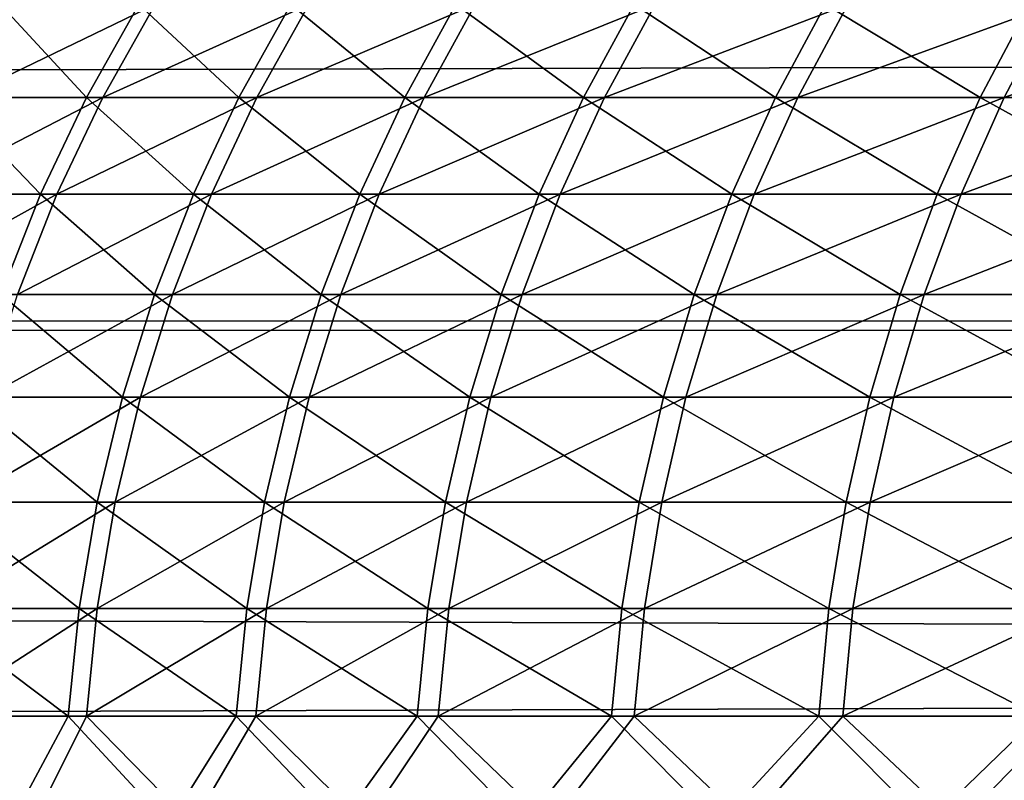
# Model space of a CAD drawing. Header units: millimetres. Extents: x -184 to 165, y -135 to 242.
# Tile 842 of 1056: x -108.215 to -107.565, y 5.229 to 5.731. Entities that reach past the tile are written whole.
import ezdxf

# ---------------------------------------------------------------- set-up
doc = ezdxf.new("R2010")
doc.units = ezdxf.units.MM
doc.header["$LTSCALE"] = 41.718519
for name, color, linetype in [('384', 7, 'CONTINUOUS'), ('386', 7, 'CONTINUOUS'), ('432', 7, 'CONTINUOUS')]:
    doc.layers.add(name, color=color, linetype=linetype)

msp = doc.modelspace()

# ---------------------------------------------------------------- linework, layer by layer
at = {"layer": '384', "linetype": 'CONTINUOUS'}
for points in [[(-34.8031, 5.99816, 60), (-34.41413, 5.55084, 60), (-162.7873, 5.89476, 60), (-34.8031, 5.99816, 60)], [(-162.7873, 5.89476, 60), (-34.41413, 5.55084, 60), (-163.12331, 5.50745, 60), (-162.7873, 5.89476, 60)], [(-34.41413, 5.55084, 60), (-34.02788, 5.10033, 60), (-163.12331, 5.50745, 60), (-34.41413, 5.55084, 60)], [(-163.12331, 5.50745, 60), (-34.02788, 5.10033, 60), (-163.45695, 5.11815, 60), (-163.12331, 5.50745, 60)]]:
    msp.add_3dface(points, dxfattribs=at)
at = {"layer": '386', "linetype": 'CONTINUOUS'}
for points in [[(-34.7127, 5.89476, 63), (-162.6969, 5.99816, 63), (-163.08587, 5.55084, 63), (-34.7127, 5.89476, 63)], [(-34.37669, 5.50745, 63), (-34.7127, 5.89476, 63), (-163.08587, 5.55084, 63), (-34.37669, 5.50745, 63)], [(-34.37669, 5.50745, 63), (-163.08587, 5.55084, 63), (-163.47212, 5.10033, 63), (-34.37669, 5.50745, 63)], [(-34.04305, 5.11815, 63), (-34.37669, 5.50745, 63), (-163.47212, 5.10033, 63), (-34.04305, 5.11815, 63)]]:
    msp.add_3dface(points, dxfattribs=at)
at = {"layer": '432', "linetype": 'CONTINUOUS'}
for points in [[(-108.17084, 5.67962, 3.12279), (-108.2276, 5.74106, 2.82227), (-108.26256, 5.67962, 2.83274), (-108.17084, 5.67962, 3.12279)], [(-108.2178, 5.74106, -2.85483), (-108.12542, 5.74106, -3.14349), (-108.25272, 5.67962, -2.86541), (-108.2178, 5.74106, -2.85483)], [(-108.25272, 5.67962, -2.86541), (-108.12542, 5.74106, -3.14349), (-108.16, 5.67962, -3.15515), (-108.25272, 5.67962, -2.86541)], [(-108.13622, 5.74106, 3.11126), (-108.2276, 5.74106, 2.82227), (-108.17084, 5.67962, 3.12279), (-108.13622, 5.74106, 3.11126)], [(-108.07023, 5.67962, 3.40989), (-108.13622, 5.74106, 3.11126), (-108.17084, 5.67962, 3.12279), (-108.07023, 5.67962, 3.40989)], [(-108.12542, 5.74106, -3.14349), (-108.02419, 5.74106, -3.42918), (-108.16, 5.67962, -3.15515), (-108.12542, 5.74106, -3.14349)], [(-108.16, 5.67962, -3.15515), (-108.02419, 5.74106, -3.42918), (-108.05839, 5.67962, -3.4419), (-108.16, 5.67962, -3.15515)], [(-108.03598, 5.74106, 3.39729), (-108.13622, 5.74106, 3.11126), (-108.07023, 5.67962, 3.40989), (-108.03598, 5.74106, 3.39729)], [(-107.96082, 5.67962, 3.69375), (-108.03598, 5.74106, 3.39729), (-108.07023, 5.67962, 3.40989), (-107.96082, 5.67962, 3.69375)], [(-108.02419, 5.74106, -3.42918), (-107.91421, 5.74106, -3.71161), (-108.05839, 5.67962, -3.4419), (-108.02419, 5.74106, -3.42918)], [(-108.05839, 5.67962, -3.4419), (-107.91421, 5.74106, -3.71161), (-107.94801, 5.67962, -3.72538), (-108.05839, 5.67962, -3.4419)], [(-107.92698, 5.74106, 3.6801), (-108.03598, 5.74106, 3.39729), (-107.96082, 5.67962, 3.69375), (-107.92698, 5.74106, 3.6801)], [(-107.84273, 5.67962, 3.9741), (-107.92698, 5.74106, 3.6801), (-107.96082, 5.67962, 3.69375), (-107.84273, 5.67962, 3.9741)], [(-107.91421, 5.74106, -3.71161), (-107.79559, 5.74106, -3.99053), (-107.94801, 5.67962, -3.72538), (-107.91421, 5.74106, -3.71161)], [(-107.94801, 5.67962, -3.72538), (-107.79559, 5.74106, -3.99053), (-107.82895, 5.67962, -4.00532), (-107.94801, 5.67962, -3.72538)], [(-107.80932, 5.74106, 3.95942), (-107.92698, 5.74106, 3.6801), (-107.84273, 5.67962, 3.9741), (-107.80932, 5.74106, 3.95942)], [(-107.71606, 5.67962, 4.25069), (-107.80932, 5.74106, 3.95942), (-107.84273, 5.67962, 3.9741), (-107.71606, 5.67962, 4.25069)], [(-107.79559, 5.74106, -3.99053), (-107.66844, 5.74106, -4.26565), (-107.82895, 5.67962, -4.00532), (-107.79559, 5.74106, -3.99053)], [(-107.82895, 5.67962, -4.00532), (-107.66844, 5.74106, -4.26565), (-107.70132, 5.67962, -4.28147), (-107.82895, 5.67962, -4.00532)], [(-107.68312, 5.74106, 4.23499), (-107.80932, 5.74106, 3.95942), (-107.71606, 5.67962, 4.25069), (-107.68312, 5.74106, 4.23499)], [(-107.58093, 5.67962, 4.52325), (-107.68312, 5.74106, 4.23499), (-107.71606, 5.67962, 4.25069), (-107.58093, 5.67962, 4.52325)], [(-107.66844, 5.74106, -4.26565), (-107.53287, 5.74106, -4.53673), (-107.70132, 5.67962, -4.28147), (-107.66844, 5.74106, -4.26565)], [(-107.70132, 5.67962, -4.28147), (-107.53287, 5.74106, -4.53673), (-107.56525, 5.67962, -4.55356), (-107.70132, 5.67962, -4.28147)], [(-107.54849, 5.74106, 4.50654), (-107.68312, 5.74106, 4.23499), (-107.58093, 5.67962, 4.52325), (-107.54849, 5.74106, 4.50654)], [(-107.43747, 5.67962, 4.79151), (-107.54849, 5.74106, 4.50654), (-107.58093, 5.67962, 4.52325), (-107.43747, 5.67962, 4.79151)], [(-107.53287, 5.74106, -4.53673), (-107.38902, 5.74106, -4.80351), (-107.56525, 5.67962, -4.55356), (-107.53287, 5.74106, -4.53673)], [(-107.56525, 5.67962, -4.55356), (-107.38902, 5.74106, -4.80351), (-107.42087, 5.67962, -4.82132), (-107.56525, 5.67962, -4.55356)], [(-108.20121, 5.61574, 3.13291), (-108.26256, 5.67962, 2.83274), (-108.29323, 5.61574, 2.84192), (-108.20121, 5.61574, 3.13291)], [(-108.25272, 5.67962, -2.86541), (-108.16, 5.67962, -3.15515), (-108.28335, 5.61574, -2.8747), (-108.25272, 5.67962, -2.86541)], [(-108.28335, 5.61574, -2.8747), (-108.16, 5.67962, -3.15515), (-108.19033, 5.61574, -3.16537), (-108.28335, 5.61574, -2.8747)], [(-108.17084, 5.67962, 3.12279), (-108.26256, 5.67962, 2.83274), (-108.20121, 5.61574, 3.13291), (-108.17084, 5.67962, 3.12279)], [(-108.10027, 5.61574, 3.42094), (-108.17084, 5.67962, 3.12279), (-108.20121, 5.61574, 3.13291), (-108.10027, 5.61574, 3.42094)], [(-108.16, 5.67962, -3.15515), (-108.05839, 5.67962, -3.4419), (-108.19033, 5.61574, -3.16537), (-108.16, 5.67962, -3.15515)], [(-108.19033, 5.61574, -3.16537), (-108.05839, 5.67962, -3.4419), (-108.0884, 5.61574, -3.45305), (-108.19033, 5.61574, -3.16537)], [(-108.07023, 5.67962, 3.40989), (-108.17084, 5.67962, 3.12279), (-108.10027, 5.61574, 3.42094), (-108.07023, 5.67962, 3.40989)], [(-107.99051, 5.61574, 3.70572), (-108.07023, 5.67962, 3.40989), (-108.10027, 5.61574, 3.42094), (-107.99051, 5.61574, 3.70572)], [(-108.05839, 5.67962, -3.4419), (-107.94801, 5.67962, -3.72538), (-108.0884, 5.61574, -3.45305), (-108.05839, 5.67962, -3.4419)], [(-108.0884, 5.61574, -3.45305), (-107.94801, 5.67962, -3.72538), (-107.97765, 5.61574, -3.73745), (-108.0884, 5.61574, -3.45305)], [(-107.96082, 5.67962, 3.69375), (-108.07023, 5.67962, 3.40989), (-107.99051, 5.61574, 3.70572), (-107.96082, 5.67962, 3.69375)], [(-107.87204, 5.61574, 3.98698), (-107.96082, 5.67962, 3.69375), (-107.99051, 5.61574, 3.70572), (-107.87204, 5.61574, 3.98698)], [(-107.94801, 5.67962, -3.72538), (-107.82895, 5.67962, -4.00532), (-107.97765, 5.61574, -3.73745), (-107.94801, 5.67962, -3.72538)], [(-107.97765, 5.61574, -3.73745), (-107.82895, 5.67962, -4.00532), (-107.85821, 5.61574, -4.0183), (-107.97765, 5.61574, -3.73745)], [(-107.84273, 5.67962, 3.9741), (-107.96082, 5.67962, 3.69375), (-107.87204, 5.61574, 3.98698), (-107.84273, 5.67962, 3.9741)], [(-107.74495, 5.61574, 4.26447), (-107.84273, 5.67962, 3.9741), (-107.87204, 5.61574, 3.98698), (-107.74495, 5.61574, 4.26447)], [(-107.82895, 5.67962, -4.00532), (-107.70132, 5.67962, -4.28147), (-107.85821, 5.61574, -4.0183), (-107.82895, 5.67962, -4.00532)], [(-107.85821, 5.61574, -4.0183), (-107.70132, 5.67962, -4.28147), (-107.73017, 5.61574, -4.29534), (-107.85821, 5.61574, -4.0183)], [(-107.71606, 5.67962, 4.25069), (-107.84273, 5.67962, 3.9741), (-107.74495, 5.61574, 4.26447), (-107.71606, 5.67962, 4.25069)], [(-107.60939, 5.61574, 4.5379), (-107.71606, 5.67962, 4.25069), (-107.74495, 5.61574, 4.26447), (-107.60939, 5.61574, 4.5379)], [(-107.70132, 5.67962, -4.28147), (-107.56525, 5.67962, -4.55356), (-107.73017, 5.61574, -4.29534), (-107.70132, 5.67962, -4.28147)], [(-107.73017, 5.61574, -4.29534), (-107.56525, 5.67962, -4.55356), (-107.59366, 5.61574, -4.56831), (-107.73017, 5.61574, -4.29534)], [(-107.58093, 5.67962, 4.52325), (-107.71606, 5.67962, 4.25069), (-107.60939, 5.61574, 4.5379), (-107.58093, 5.67962, 4.52325)], [(-107.46546, 5.61574, 4.80704), (-107.58093, 5.67962, 4.52325), (-107.60939, 5.61574, 4.5379), (-107.46546, 5.61574, 4.80704)], [(-107.56525, 5.67962, -4.55356), (-107.42087, 5.67962, -4.82132), (-107.59366, 5.61574, -4.56831), (-107.56525, 5.67962, -4.55356)], [(-107.59366, 5.61574, -4.56831), (-107.42087, 5.67962, -4.82132), (-107.4488, 5.61574, -4.83695), (-107.59366, 5.61574, -4.56831)], [(-107.43747, 5.67962, 4.79151), (-107.58093, 5.67962, 4.52325), (-107.46546, 5.61574, 4.80704), (-107.43747, 5.67962, 4.79151)], [(-108.28335, 5.61574, -2.8747), (-108.19033, 5.61574, -3.16537), (-108.30954, 5.54973, -2.88264), (-108.28335, 5.61574, -2.8747)], [(-108.30954, 5.54973, -2.88264), (-108.19033, 5.61574, -3.16537), (-108.21626, 5.54973, -3.17412), (-108.30954, 5.54973, -2.88264)], [(-108.20121, 5.61574, 3.13291), (-108.29323, 5.61574, 2.84192), (-108.22717, 5.54973, 3.14157), (-108.20121, 5.61574, 3.13291)], [(-108.12596, 5.54973, 3.43039), (-108.20121, 5.61574, 3.13291), (-108.22717, 5.54973, 3.14157), (-108.12596, 5.54973, 3.43039)], [(-108.19033, 5.61574, -3.16537), (-108.0884, 5.61574, -3.45305), (-108.21626, 5.54973, -3.17412), (-108.19033, 5.61574, -3.16537)], [(-108.21626, 5.54973, -3.17412), (-108.0884, 5.61574, -3.45305), (-108.11405, 5.54973, -3.46259), (-108.21626, 5.54973, -3.17412)], [(-108.10027, 5.61574, 3.42094), (-108.20121, 5.61574, 3.13291), (-108.12596, 5.54973, 3.43039), (-108.10027, 5.61574, 3.42094)], [(-108.01589, 5.54973, 3.71595), (-108.10027, 5.61574, 3.42094), (-108.12596, 5.54973, 3.43039), (-108.01589, 5.54973, 3.71595)], [(-108.0884, 5.61574, -3.45305), (-107.97765, 5.61574, -3.73745), (-108.11405, 5.54973, -3.46259), (-108.0884, 5.61574, -3.45305)], [(-108.11405, 5.54973, -3.46259), (-107.97765, 5.61574, -3.73745), (-108.003, 5.54973, -3.74777), (-108.11405, 5.54973, -3.46259)], [(-107.99051, 5.61574, 3.70572), (-108.10027, 5.61574, 3.42094), (-108.01589, 5.54973, 3.71595), (-107.99051, 5.61574, 3.70572)], [(-107.89709, 5.54973, 3.99799), (-107.99051, 5.61574, 3.70572), (-108.01589, 5.54973, 3.71595), (-107.89709, 5.54973, 3.99799)], [(-107.97765, 5.61574, -3.73745), (-107.85821, 5.61574, -4.0183), (-108.003, 5.54973, -3.74777), (-107.97765, 5.61574, -3.73745)], [(-108.003, 5.54973, -3.74777), (-107.85821, 5.61574, -4.0183), (-107.88322, 5.54973, -4.0294), (-108.003, 5.54973, -3.74777)], [(-107.87204, 5.61574, 3.98698), (-107.99051, 5.61574, 3.70572), (-107.89709, 5.54973, 3.99799), (-107.87204, 5.61574, 3.98698)], [(-107.76966, 5.54973, 4.27624), (-107.87204, 5.61574, 3.98698), (-107.89709, 5.54973, 3.99799), (-107.76966, 5.54973, 4.27624)], [(-107.85821, 5.61574, -4.0183), (-107.73017, 5.61574, -4.29534), (-107.88322, 5.54973, -4.0294), (-107.85821, 5.61574, -4.0183)], [(-107.88322, 5.54973, -4.0294), (-107.73017, 5.61574, -4.29534), (-107.75483, 5.54973, -4.30721), (-107.88322, 5.54973, -4.0294)], [(-107.74495, 5.61574, 4.26447), (-107.87204, 5.61574, 3.98698), (-107.76966, 5.54973, 4.27624), (-107.74495, 5.61574, 4.26447)], [(-107.63371, 5.54973, 4.55044), (-107.74495, 5.61574, 4.26447), (-107.76966, 5.54973, 4.27624), (-107.63371, 5.54973, 4.55044)], [(-107.73017, 5.61574, -4.29534), (-107.59366, 5.61574, -4.56831), (-107.75483, 5.54973, -4.30721), (-107.73017, 5.61574, -4.29534)], [(-107.75483, 5.54973, -4.30721), (-107.59366, 5.61574, -4.56831), (-107.61794, 5.54973, -4.58093), (-107.75483, 5.54973, -4.30721)], [(-107.60939, 5.61574, 4.5379), (-107.74495, 5.61574, 4.26447), (-107.63371, 5.54973, 4.55044), (-107.60939, 5.61574, 4.5379)], [(-107.48939, 5.54973, 4.82031), (-107.60939, 5.61574, 4.5379), (-107.63371, 5.54973, 4.55044), (-107.48939, 5.54973, 4.82031)], [(-107.59366, 5.61574, -4.56831), (-107.4488, 5.61574, -4.83695), (-107.61794, 5.54973, -4.58093), (-107.59366, 5.61574, -4.56831)], [(-107.61794, 5.54973, -4.58093), (-107.4488, 5.61574, -4.83695), (-107.47269, 5.54973, -4.8503), (-107.61794, 5.54973, -4.58093)], [(-107.46546, 5.61574, 4.80704), (-107.60939, 5.61574, 4.5379), (-107.48939, 5.54973, 4.82031), (-107.46546, 5.61574, 4.80704)], [(-108.14715, 5.48194, 3.43818), (-108.22717, 5.54973, 3.14157), (-108.2486, 5.48194, 3.14871), (-108.14715, 5.48194, 3.43818)], [(-108.21626, 5.54973, -3.17412), (-108.11405, 5.54973, -3.46259), (-108.23766, 5.48194, -3.18133), (-108.21626, 5.54973, -3.17412)], [(-108.23766, 5.48194, -3.18133), (-108.11405, 5.54973, -3.46259), (-108.13522, 5.48194, -3.47045), (-108.23766, 5.48194, -3.18133)], [(-108.12596, 5.54973, 3.43039), (-108.22717, 5.54973, 3.14157), (-108.14715, 5.48194, 3.43818), (-108.12596, 5.54973, 3.43039)], [(-108.03684, 5.48194, 3.7244), (-108.12596, 5.54973, 3.43039), (-108.14715, 5.48194, 3.43818), (-108.03684, 5.48194, 3.7244)], [(-108.11405, 5.54973, -3.46259), (-108.003, 5.54973, -3.74777), (-108.13522, 5.48194, -3.47045), (-108.11405, 5.54973, -3.46259)], [(-108.13522, 5.48194, -3.47045), (-108.003, 5.54973, -3.74777), (-108.02391, 5.48194, -3.75629), (-108.13522, 5.48194, -3.47045)], [(-108.01589, 5.54973, 3.71595), (-108.12596, 5.54973, 3.43039), (-108.03684, 5.48194, 3.7244), (-108.01589, 5.54973, 3.71595)], [(-107.91776, 5.48194, 4.00708), (-108.01589, 5.54973, 3.71595), (-108.03684, 5.48194, 3.7244), (-107.91776, 5.48194, 4.00708)], [(-108.003, 5.54973, -3.74777), (-107.88322, 5.54973, -4.0294), (-108.02391, 5.48194, -3.75629), (-108.003, 5.54973, -3.74777)], [(-108.02391, 5.48194, -3.75629), (-107.88322, 5.54973, -4.0294), (-107.90387, 5.48194, -4.03856), (-108.02391, 5.48194, -3.75629)], [(-107.89709, 5.54973, 3.99799), (-108.01589, 5.54973, 3.71595), (-107.91776, 5.48194, 4.00708), (-107.89709, 5.54973, 3.99799)], [(-107.79004, 5.48194, 4.28596), (-107.89709, 5.54973, 3.99799), (-107.91776, 5.48194, 4.00708), (-107.79004, 5.48194, 4.28596)], [(-107.88322, 5.54973, -4.0294), (-107.75483, 5.54973, -4.30721), (-107.90387, 5.48194, -4.03856), (-107.88322, 5.54973, -4.0294)], [(-107.90387, 5.48194, -4.03856), (-107.75483, 5.54973, -4.30721), (-107.77518, 5.48194, -4.317), (-107.90387, 5.48194, -4.03856)], [(-107.76966, 5.54973, 4.27624), (-107.89709, 5.54973, 3.99799), (-107.79004, 5.48194, 4.28596), (-107.76966, 5.54973, 4.27624)], [(-107.65379, 5.48194, 4.56078), (-107.76966, 5.54973, 4.27624), (-107.79004, 5.48194, 4.28596), (-107.65379, 5.48194, 4.56078)], [(-107.75483, 5.54973, -4.30721), (-107.61794, 5.54973, -4.58093), (-107.77518, 5.48194, -4.317), (-107.75483, 5.54973, -4.30721)], [(-107.77518, 5.48194, -4.317), (-107.61794, 5.54973, -4.58093), (-107.63798, 5.48194, -4.59134), (-107.77518, 5.48194, -4.317)], [(-107.63371, 5.54973, 4.55044), (-107.76966, 5.54973, 4.27624), (-107.65379, 5.48194, 4.56078), (-107.63371, 5.54973, 4.55044)], [(-107.50914, 5.48194, 4.83127), (-107.63371, 5.54973, 4.55044), (-107.65379, 5.48194, 4.56078), (-107.50914, 5.48194, 4.83127)], [(-107.61794, 5.54973, -4.58093), (-107.47269, 5.54973, -4.8503), (-107.63798, 5.48194, -4.59134), (-107.61794, 5.54973, -4.58093)], [(-107.63798, 5.48194, -4.59134), (-107.47269, 5.54973, -4.8503), (-107.4924, 5.48194, -4.86133), (-107.63798, 5.48194, -4.59134)], [(-107.48939, 5.54973, 4.82031), (-107.63371, 5.54973, 4.55044), (-107.50914, 5.48194, 4.83127), (-107.48939, 5.54973, 4.82031)], [(-108.16375, 5.4127, 3.44429), (-108.2486, 5.48194, 3.14871), (-108.26537, 5.4127, 3.1543), (-108.16375, 5.4127, 3.44429)], [(-108.23766, 5.48194, -3.18133), (-108.13522, 5.48194, -3.47045), (-108.25442, 5.4127, -3.18698), (-108.23766, 5.48194, -3.18133)], [(-108.25442, 5.4127, -3.18698), (-108.13522, 5.48194, -3.47045), (-108.15179, 5.4127, -3.47662), (-108.25442, 5.4127, -3.18698)], [(-108.14715, 5.48194, 3.43818), (-108.2486, 5.48194, 3.14871), (-108.16375, 5.4127, 3.44429), (-108.14715, 5.48194, 3.43818)], [(-108.05324, 5.4127, 3.73101), (-108.14715, 5.48194, 3.43818), (-108.16375, 5.4127, 3.44429), (-108.05324, 5.4127, 3.73101)], [(-108.13522, 5.48194, -3.47045), (-108.02391, 5.48194, -3.75629), (-108.15179, 5.4127, -3.47662), (-108.13522, 5.48194, -3.47045)], [(-108.15179, 5.4127, -3.47662), (-108.02391, 5.48194, -3.75629), (-108.04029, 5.4127, -3.76296), (-108.15179, 5.4127, -3.47662)], [(-108.03684, 5.48194, 3.7244), (-108.14715, 5.48194, 3.43818), (-108.05324, 5.4127, 3.73101), (-108.03684, 5.48194, 3.7244)], [(-107.93395, 5.4127, 4.01419), (-108.03684, 5.48194, 3.7244), (-108.05324, 5.4127, 3.73101), (-107.93395, 5.4127, 4.01419)], [(-108.02391, 5.48194, -3.75629), (-107.90387, 5.48194, -4.03856), (-108.04029, 5.4127, -3.76296), (-108.02391, 5.48194, -3.75629)], [(-108.04029, 5.4127, -3.76296), (-107.90387, 5.48194, -4.03856), (-107.92003, 5.4127, -4.04573), (-108.04029, 5.4127, -3.76296)], [(-107.91776, 5.48194, 4.00708), (-108.03684, 5.48194, 3.7244), (-107.93395, 5.4127, 4.01419), (-107.91776, 5.48194, 4.00708)], [(-107.806, 5.4127, 4.29357), (-107.91776, 5.48194, 4.00708), (-107.93395, 5.4127, 4.01419), (-107.806, 5.4127, 4.29357)], [(-107.90387, 5.48194, -4.03856), (-107.77518, 5.48194, -4.317), (-107.92003, 5.4127, -4.04573), (-107.90387, 5.48194, -4.03856)], [(-107.92003, 5.4127, -4.04573), (-107.77518, 5.48194, -4.317), (-107.79112, 5.4127, -4.32466), (-107.92003, 5.4127, -4.04573)], [(-107.79004, 5.48194, 4.28596), (-107.91776, 5.48194, 4.00708), (-107.806, 5.4127, 4.29357), (-107.79004, 5.48194, 4.28596)], [(-107.66951, 5.4127, 4.56888), (-107.79004, 5.48194, 4.28596), (-107.806, 5.4127, 4.29357), (-107.66951, 5.4127, 4.56888)], [(-107.77518, 5.48194, -4.317), (-107.63798, 5.48194, -4.59134), (-107.79112, 5.4127, -4.32466), (-107.77518, 5.48194, -4.317)], [(-107.79112, 5.4127, -4.32466), (-107.63798, 5.48194, -4.59134), (-107.65367, 5.4127, -4.59949), (-107.79112, 5.4127, -4.32466)], [(-107.65379, 5.48194, 4.56078), (-107.79004, 5.48194, 4.28596), (-107.66951, 5.4127, 4.56888), (-107.65379, 5.48194, 4.56078)], [(-107.52461, 5.4127, 4.83985), (-107.65379, 5.48194, 4.56078), (-107.66951, 5.4127, 4.56888), (-107.52461, 5.4127, 4.83985)], [(-107.50914, 5.48194, 4.83127), (-107.65379, 5.48194, 4.56078), (-107.52461, 5.4127, 4.83985), (-107.50914, 5.48194, 4.83127)], [(-107.63798, 5.48194, -4.59134), (-107.4924, 5.48194, -4.86133), (-107.65367, 5.4127, -4.59949), (-107.63798, 5.48194, -4.59134)], [(-107.65367, 5.4127, -4.59949), (-107.4924, 5.48194, -4.86133), (-107.50783, 5.4127, -4.86996), (-107.65367, 5.4127, -4.59949)], [(-108.17566, 5.34239, 3.44867), (-108.26537, 5.4127, 3.1543), (-108.27742, 5.34239, 3.15831), (-108.17566, 5.34239, 3.44867)], [(-108.25442, 5.4127, -3.18698), (-108.15179, 5.4127, -3.47662), (-108.26645, 5.34239, -3.19103), (-108.25442, 5.4127, -3.18698)], [(-108.26645, 5.34239, -3.19103), (-108.15179, 5.4127, -3.47662), (-108.16369, 5.34239, -3.48104), (-108.26645, 5.34239, -3.19103)], [(-108.16375, 5.4127, 3.44429), (-108.26537, 5.4127, 3.1543), (-108.17566, 5.34239, 3.44867), (-108.16375, 5.4127, 3.44429)], [(-108.06501, 5.34239, 3.73576), (-108.16375, 5.4127, 3.44429), (-108.17566, 5.34239, 3.44867), (-108.06501, 5.34239, 3.73576)], [(-108.05324, 5.4127, 3.73101), (-108.16375, 5.4127, 3.44429), (-108.06501, 5.34239, 3.73576), (-108.05324, 5.4127, 3.73101)], [(-108.15179, 5.4127, -3.47662), (-108.04029, 5.4127, -3.76296), (-108.16369, 5.34239, -3.48104), (-108.15179, 5.4127, -3.47662)], [(-108.16369, 5.34239, -3.48104), (-108.04029, 5.4127, -3.76296), (-108.05205, 5.34239, -3.76774), (-108.16369, 5.34239, -3.48104)], [(-107.94557, 5.34239, 4.0193), (-108.05324, 5.4127, 3.73101), (-108.06501, 5.34239, 3.73576), (-107.94557, 5.34239, 4.0193)], [(-107.93395, 5.4127, 4.01419), (-108.05324, 5.4127, 3.73101), (-107.94557, 5.34239, 4.0193), (-107.93395, 5.4127, 4.01419)], [(-108.04029, 5.4127, -3.76296), (-107.92003, 5.4127, -4.04573), (-108.05205, 5.34239, -3.76774), (-108.04029, 5.4127, -3.76296)], [(-108.05205, 5.34239, -3.76774), (-107.92003, 5.4127, -4.04573), (-107.93163, 5.34239, -4.05088), (-108.05205, 5.34239, -3.76774)], [(-107.81746, 5.34239, 4.29903), (-107.93395, 5.4127, 4.01419), (-107.94557, 5.34239, 4.0193), (-107.81746, 5.34239, 4.29903)], [(-107.806, 5.4127, 4.29357), (-107.93395, 5.4127, 4.01419), (-107.81746, 5.34239, 4.29903), (-107.806, 5.4127, 4.29357)], [(-107.92003, 5.4127, -4.04573), (-107.79112, 5.4127, -4.32466), (-107.93163, 5.34239, -4.05088), (-107.92003, 5.4127, -4.04573)], [(-107.93163, 5.34239, -4.05088), (-107.79112, 5.4127, -4.32466), (-107.80256, 5.34239, -4.33016), (-107.93163, 5.34239, -4.05088)], [(-107.6808, 5.34239, 4.57469), (-107.806, 5.4127, 4.29357), (-107.81746, 5.34239, 4.29903), (-107.6808, 5.34239, 4.57469)], [(-107.66951, 5.4127, 4.56888), (-107.806, 5.4127, 4.29357), (-107.6808, 5.34239, 4.57469), (-107.66951, 5.4127, 4.56888)], [(-107.79112, 5.4127, -4.32466), (-107.65367, 5.4127, -4.59949), (-107.80256, 5.34239, -4.33016), (-107.79112, 5.4127, -4.32466)], [(-107.80256, 5.34239, -4.33016), (-107.65367, 5.4127, -4.59949), (-107.66494, 5.34239, -4.60534), (-107.80256, 5.34239, -4.33016)], [(-107.53571, 5.34239, 4.846), (-107.66951, 5.4127, 4.56888), (-107.6808, 5.34239, 4.57469), (-107.53571, 5.34239, 4.846)], [(-107.52461, 5.4127, 4.83985), (-107.66951, 5.4127, 4.56888), (-107.53571, 5.34239, 4.846), (-107.52461, 5.4127, 4.83985)], [(-107.65367, 5.4127, -4.59949), (-107.50783, 5.4127, -4.86996), (-107.66494, 5.34239, -4.60534), (-107.65367, 5.4127, -4.59949)], [(-107.66494, 5.34239, -4.60534), (-107.50783, 5.4127, -4.86996), (-107.51891, 5.34239, -4.87616), (-107.66494, 5.34239, -4.60534)], [(-108.18283, 5.27134, 3.45131), (-108.27742, 5.34239, 3.15831), (-108.28466, 5.27134, 3.16073), (-108.18283, 5.27134, 3.45131)], [(-108.17566, 5.34239, 3.44867), (-108.27742, 5.34239, 3.15831), (-108.18283, 5.27134, 3.45131), (-108.17566, 5.34239, 3.44867)], [(-108.26645, 5.34239, -3.19103), (-108.16369, 5.34239, -3.48104), (-108.27369, 5.27134, -3.19347), (-108.26645, 5.34239, -3.19103)], [(-108.27369, 5.27134, -3.19347), (-108.16369, 5.34239, -3.48104), (-108.17085, 5.27134, -3.4837), (-108.27369, 5.27134, -3.19347)], [(-108.0721, 5.27134, 3.73861), (-108.17566, 5.34239, 3.44867), (-108.18283, 5.27134, 3.45131), (-108.0721, 5.27134, 3.73861)], [(-108.06501, 5.34239, 3.73576), (-108.17566, 5.34239, 3.44867), (-108.0721, 5.27134, 3.73861), (-108.06501, 5.34239, 3.73576)], [(-108.16369, 5.34239, -3.48104), (-108.05205, 5.34239, -3.76774), (-108.17085, 5.27134, -3.4837), (-108.16369, 5.34239, -3.48104)], [(-108.17085, 5.27134, -3.4837), (-108.05205, 5.34239, -3.76774), (-108.05913, 5.27134, -3.77063), (-108.17085, 5.27134, -3.4837)], [(-107.95257, 5.27134, 4.02238), (-108.06501, 5.34239, 3.73576), (-108.0721, 5.27134, 3.73861), (-107.95257, 5.27134, 4.02238)], [(-107.94557, 5.34239, 4.0193), (-108.06501, 5.34239, 3.73576), (-107.95257, 5.27134, 4.02238), (-107.94557, 5.34239, 4.0193)], [(-108.05205, 5.34239, -3.76774), (-107.93163, 5.34239, -4.05088), (-108.05913, 5.27134, -3.77063), (-108.05205, 5.34239, -3.76774)], [(-108.05913, 5.27134, -3.77063), (-107.93163, 5.34239, -4.05088), (-107.93862, 5.27134, -4.05397), (-108.05913, 5.27134, -3.77063)], [(-107.82436, 5.27134, 4.30232), (-107.94557, 5.34239, 4.0193), (-107.95257, 5.27134, 4.02238), (-107.82436, 5.27134, 4.30232)], [(-107.81746, 5.34239, 4.29903), (-107.94557, 5.34239, 4.0193), (-107.82436, 5.27134, 4.30232), (-107.81746, 5.34239, 4.29903)], [(-107.93163, 5.34239, -4.05088), (-107.80256, 5.34239, -4.33016), (-107.93862, 5.27134, -4.05397), (-107.93163, 5.34239, -4.05088)], [(-107.93862, 5.27134, -4.05397), (-107.80256, 5.34239, -4.33016), (-107.80944, 5.27134, -4.33347), (-107.93862, 5.27134, -4.05397)], [(-107.68759, 5.27134, 4.57819), (-107.81746, 5.34239, 4.29903), (-107.82436, 5.27134, 4.30232), (-107.68759, 5.27134, 4.57819)], [(-107.6808, 5.34239, 4.57469), (-107.81746, 5.34239, 4.29903), (-107.68759, 5.27134, 4.57819), (-107.6808, 5.34239, 4.57469)], [(-107.80256, 5.34239, -4.33016), (-107.66494, 5.34239, -4.60534), (-107.80944, 5.27134, -4.33347), (-107.80256, 5.34239, -4.33016)], [(-107.80944, 5.27134, -4.33347), (-107.66494, 5.34239, -4.60534), (-107.67172, 5.27134, -4.60887), (-107.80944, 5.27134, -4.33347)], [(-107.54239, 5.27134, 4.84971), (-107.6808, 5.34239, 4.57469), (-107.68759, 5.27134, 4.57819), (-107.54239, 5.27134, 4.84971)], [(-107.53571, 5.34239, 4.846), (-107.6808, 5.34239, 4.57469), (-107.54239, 5.27134, 4.84971), (-107.53571, 5.34239, 4.846)], [(-107.66494, 5.34239, -4.60534), (-107.51891, 5.34239, -4.87616), (-107.67172, 5.27134, -4.60887), (-107.66494, 5.34239, -4.60534)], [(-107.67172, 5.27134, -4.60887), (-107.51891, 5.34239, -4.87616), (-107.52558, 5.27134, -4.87989), (-107.67172, 5.27134, -4.60887)], [(-108.20653, 5.2, -3.3937), (-108.30385, 5.2, -3.11078), (-108.27369, 5.27134, -3.19347), (-108.20653, 5.2, -3.3937)], [(-108.22115, 5.2, 3.35289), (-108.18283, 5.27134, 3.45131), (-108.28466, 5.27134, 3.16073), (-108.22115, 5.2, 3.35289)], [(-108.20653, 5.2, -3.3937), (-108.27369, 5.27134, -3.19347), (-108.17085, 5.27134, -3.4837), (-108.20653, 5.2, -3.3937)], [(-108.22115, 5.2, 3.35289), (-108.11663, 5.2, 3.63322), (-108.18283, 5.27134, 3.45131), (-108.22115, 5.2, 3.35289)], [(-108.1008, 5.2, -3.67358), (-108.20653, 5.2, -3.3937), (-108.17085, 5.27134, -3.4837), (-108.1008, 5.2, -3.67358)], [(-108.11663, 5.2, 3.63322), (-108.0721, 5.27134, 3.73861), (-108.18283, 5.27134, 3.45131), (-108.11663, 5.2, 3.63322)], [(-108.1008, 5.2, -3.67358), (-108.17085, 5.27134, -3.4837), (-108.05913, 5.27134, -3.77063), (-108.1008, 5.2, -3.67358)], [(-108.11663, 5.2, 3.63322), (-108.00377, 5.2, 3.91031), (-108.0721, 5.27134, 3.73861), (-108.11663, 5.2, 3.63322)], [(-107.98674, 5.2, -3.95017), (-108.1008, 5.2, -3.67358), (-108.05913, 5.27134, -3.77063), (-107.98674, 5.2, -3.95017)], [(-108.00377, 5.2, 3.91031), (-107.95257, 5.27134, 4.02238), (-108.0721, 5.27134, 3.73861), (-108.00377, 5.2, 3.91031)], [(-107.98674, 5.2, -3.95017), (-108.05913, 5.27134, -3.77063), (-107.93862, 5.27134, -4.05397), (-107.98674, 5.2, -3.95017)], [(-108.00377, 5.2, 3.91031), (-107.88267, 5.2, 4.1839), (-107.95257, 5.27134, 4.02238), (-108.00377, 5.2, 3.91031)], [(-107.86446, 5.2, -4.22323), (-107.98674, 5.2, -3.95017), (-107.93862, 5.27134, -4.05397), (-107.86446, 5.2, -4.22323)], [(-107.88267, 5.2, 4.1839), (-107.82436, 5.27134, 4.30232), (-107.95257, 5.27134, 4.02238), (-107.88267, 5.2, 4.1839)], [(-107.86446, 5.2, -4.22323), (-107.93862, 5.27134, -4.05397), (-107.80944, 5.27134, -4.33347), (-107.86446, 5.2, -4.22323)], [(-107.88267, 5.2, 4.1839), (-107.75345, 5.2, 4.45374), (-107.82436, 5.27134, 4.30232), (-107.88267, 5.2, 4.1839)], [(-107.73406, 5.2, -4.4925), (-107.86446, 5.2, -4.22323), (-107.80944, 5.27134, -4.33347), (-107.73406, 5.2, -4.4925)], [(-107.75345, 5.2, 4.45374), (-107.68759, 5.27134, 4.57819), (-107.82436, 5.27134, 4.30232), (-107.75345, 5.2, 4.45374)], [(-107.73406, 5.2, -4.4925), (-107.80944, 5.27134, -4.33347), (-107.67172, 5.27134, -4.60887), (-107.73406, 5.2, -4.4925)], [(-107.75345, 5.2, 4.45374), (-107.6162, 5.2, 4.71959), (-107.68759, 5.27134, 4.57819), (-107.75345, 5.2, 4.45374)], [(-107.59566, 5.2, -4.75776), (-107.73406, 5.2, -4.4925), (-107.67172, 5.27134, -4.60887), (-107.59566, 5.2, -4.75776)], [(-107.6162, 5.2, 4.71959), (-107.54239, 5.27134, 4.84971), (-107.68759, 5.27134, 4.57819), (-107.6162, 5.2, 4.71959)], [(-107.59566, 5.2, -4.75776), (-107.67172, 5.27134, -4.60887), (-107.52558, 5.27134, -4.87989), (-107.59566, 5.2, -4.75776)], [(-107.6162, 5.2, 4.71959), (-107.47107, 5.2, 4.98122), (-107.54239, 5.27134, 4.84971), (-107.6162, 5.2, 4.71959)], [(-107.4494, 5.2, -5.01876), (-107.59566, 5.2, -4.75776), (-107.52558, 5.27134, -4.87989), (-107.4494, 5.2, -5.01876)]]:
    msp.add_3dface(points, dxfattribs=at)

doc.saveas('drawing.dxf')
